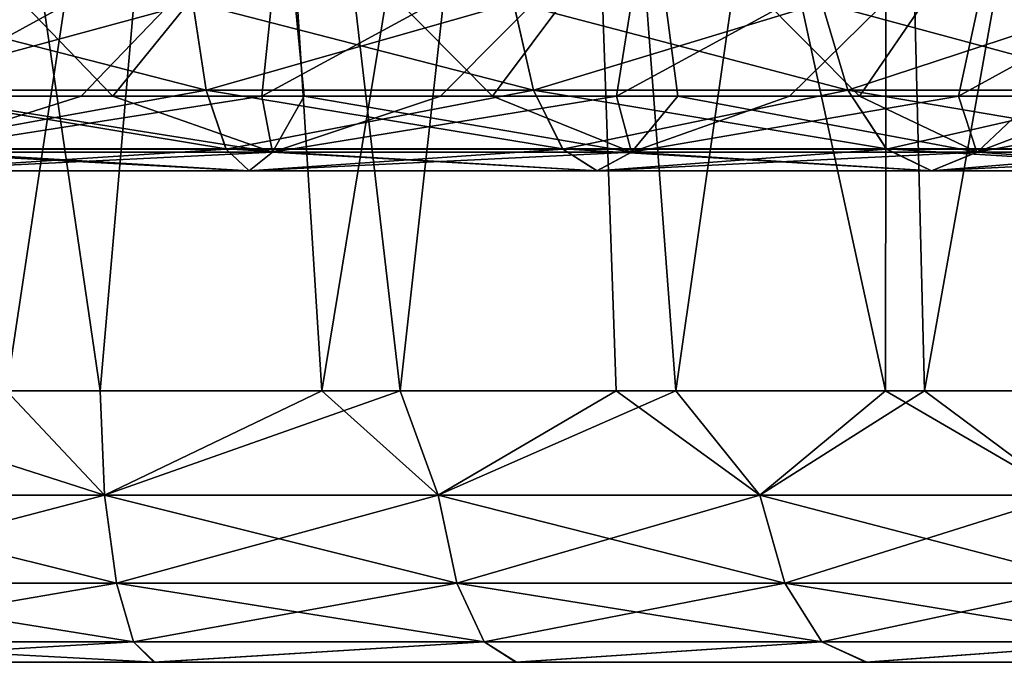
# Model space of a CAD drawing. Header units: millimetres. Extents: x -44.7 to 52.5, y -25.6 to 0.
# Tile 383 of 440: x 45.9 to 47.6, y -25 to -23.9. Entities that reach past the tile are written whole.
import ezdxf

# ---------------------------------------------------------------- set-up
doc = ezdxf.new("R2010")
doc.units = ezdxf.units.MM
doc.header["$LTSCALE"] = 65.185185
for name, color, linetype in [('16', 7, 'CONTINUOUS'), ('2', 7, 'CONTINUOUS'), ('26', 7, 'CONTINUOUS'), ('390', 7, 'CONTINUOUS'), ('395', 7, 'CONTINUOUS'), ('398', 7, 'CONTINUOUS'), ('400', 7, 'CONTINUOUS'), ('402', 7, 'CONTINUOUS'), ('404', 7, 'CONTINUOUS')]:
    doc.layers.add(name, color=color, linetype=linetype)

msp = doc.modelspace()

# ---------------------------------------------------------------- linework, layer by layer
at = {"layer": '16', "linetype": 'Continuous'}
for points in [[(45.6739, -23.6176, -38.4113), (46.3403, -23.6176, -38.3058), (45.6545, -23.9932, -38.0561), (45.6739, -23.6176, -38.4113)], [(45.6545, -23.9932, -38.0561), (46.3403, -23.6176, -38.3058), (45.9792, -23.9932, -38.0121), (45.6545, -23.9932, -38.0561)], [(45.9792, -23.9932, -38.0121), (46.3403, -23.6176, -38.3058), (46.301, -23.9932, -37.9508), (45.9792, -23.9932, -38.0121)], [(46.3403, -23.6176, -38.3058), (46.9921, -23.6176, -38.1311), (46.301, -23.9932, -37.9508), (46.3403, -23.6176, -38.3058)], [(46.301, -23.9932, -37.9508), (46.9921, -23.6176, -38.1311), (46.619, -23.9932, -37.8722), (46.301, -23.9932, -37.9508)], [(46.619, -23.9932, -37.8722), (46.9921, -23.6176, -38.1311), (46.9321, -23.9932, -37.7768), (46.619, -23.9932, -37.8722)], [(46.9921, -23.6176, -38.1311), (47.6221, -23.6176, -37.8893), (46.9321, -23.9932, -37.7768), (46.9921, -23.6176, -38.1311)], [(46.9321, -23.9932, -37.7768), (47.6221, -23.6176, -37.8893), (47.2397, -23.9932, -37.6646), (46.9321, -23.9932, -37.7768)], [(47.2397, -23.9932, -37.6646), (47.6221, -23.6176, -37.8893), (47.5407, -23.9932, -37.5362), (47.2397, -23.9932, -37.6646)], [(47.6221, -23.6176, -37.8893), (48.2233, -23.6176, -37.5829), (47.5407, -23.9932, -37.5362), (47.6221, -23.6176, -37.8893)], [(47.5407, -23.9932, -37.5362), (48.2233, -23.6176, -37.5829), (47.8344, -23.9932, -37.3917), (47.5407, -23.9932, -37.5362)]]:
    msp.add_3dface(points, dxfattribs=at)
at = {"layer": '2', "linetype": 'Continuous'}
for points in [[(45.449, -25, -26.2346), (46.1087, -25, -26.3246), (45.4509, -25, 26.2348), (45.449, -25, -26.2346)], [(45.4509, -25, 26.2348), (46.1087, -25, -26.3246), (46.1104, -25, 26.3249), (45.4509, -25, 26.2348)], [(46.1087, -25, -26.3246), (46.7527, -25, -26.4893), (46.1104, -25, 26.3249), (46.1087, -25, -26.3246)], [(46.1104, -25, 26.3249), (46.7527, -25, -26.4893), (46.7542, -25, 26.4898), (46.1104, -25, 26.3249)], [(46.7527, -25, -26.4893), (47.3759, -25, -26.7279), (46.7542, -25, 26.4898), (46.7527, -25, -26.4893)], [(46.7542, -25, 26.4898), (47.3759, -25, -26.7279), (47.3776, -25, 26.7287), (46.7542, -25, 26.4898)], [(47.3759, -25, -26.7279), (47.9631, -25, -27.034), (47.3776, -25, 26.7287), (47.3759, -25, -26.7279)], [(47.3776, -25, 26.7287), (47.9631, -25, -27.034), (47.9643, -25, 27.0347), (47.3776, -25, 26.7287)]]:
    msp.add_3dface(points, dxfattribs=at)
at = {"layer": '26', "linetype": 'Continuous'}
for points in [[(46.3403, -23.6176, 38.3058), (45.6739, -23.6176, 38.4113), (46.0361, -23.9932, 38.0026), (46.3403, -23.6176, 38.3058)], [(46.0361, -23.9932, 38.0026), (45.6739, -23.6176, 38.4113), (45.6927, -23.9932, 38.0518), (46.0361, -23.9932, 38.0026)], [(46.3761, -23.9932, 37.9338), (46.3403, -23.6176, 38.3058), (46.0361, -23.9932, 38.0026), (46.3761, -23.9932, 37.9338)], [(46.9921, -23.6176, 38.1311), (46.3403, -23.6176, 38.3058), (46.7116, -23.9932, 37.8459), (46.9921, -23.6176, 38.1311)], [(46.7116, -23.9932, 37.8459), (46.3403, -23.6176, 38.3058), (46.3761, -23.9932, 37.9338), (46.7116, -23.9932, 37.8459)], [(47.0414, -23.9932, 37.7391), (46.9921, -23.6176, 38.1311), (46.7116, -23.9932, 37.8459), (47.0414, -23.9932, 37.7391)], [(47.6221, -23.6176, 37.8893), (46.9921, -23.6176, 38.1311), (47.3643, -23.9932, 37.6138), (47.6221, -23.6176, 37.8893)], [(47.3643, -23.9932, 37.6138), (46.9921, -23.6176, 38.1311), (47.0414, -23.9932, 37.7391), (47.3643, -23.9932, 37.6138)], [(47.6793, -23.9932, 37.4704), (47.6221, -23.6176, 37.8893), (47.3643, -23.9932, 37.6138), (47.6793, -23.9932, 37.4704)]]:
    msp.add_3dface(points, dxfattribs=at)
at = {"layer": '390', "linetype": 'Continuous'}
for points in [[(46.2416, -21.8914, 26.9592), (45.6275, -21.8914, 26.8466), (45.8465, -24.5174, 26.7851), (46.2416, -21.8914, 26.9592)], [(46.4076, -24.5174, 26.9078), (46.2416, -21.8914, 26.9592), (45.8465, -24.5174, 26.7851), (46.4076, -24.5174, 26.9078)], [(46.8396, -21.8914, 27.1454), (46.2416, -21.8914, 26.9592), (46.4076, -24.5174, 26.9078), (46.8396, -21.8914, 27.1454)], [(46.9312, -24.5174, 27.0825), (46.8396, -21.8914, 27.1454), (46.4076, -24.5174, 26.9078), (46.9312, -24.5174, 27.0825)], [(47.4136, -21.8914, 27.4037), (46.8396, -21.8914, 27.1454), (47.4109, -24.5174, 27.299), (47.4136, -21.8914, 27.4037)], [(47.4109, -24.5174, 27.299), (46.8396, -21.8914, 27.1454), (46.9312, -24.5174, 27.0825), (47.4109, -24.5174, 27.299)], [(47.8371, -24.5174, 27.5432), (47.4136, -21.8914, 27.4037), (47.4109, -24.5174, 27.299), (47.8371, -24.5174, 27.5432)], [(47.9495, -21.8914, 27.7278), (47.4136, -21.8914, 27.4037), (47.8371, -24.5174, 27.5432), (47.9495, -21.8914, 27.7278)]]:
    msp.add_3dface(points, dxfattribs=at)
at = {"layer": '395', "linetype": 'Continuous'}
for points in [[(45.4423, -24.5174, -26.7354), (45.6275, -21.8914, -26.8466), (46.0132, -24.5174, -26.8149), (45.4423, -24.5174, -26.7354)], [(45.6275, -21.8914, -26.8466), (46.2416, -21.8914, -26.9592), (46.0132, -24.5174, -26.8149), (45.6275, -21.8914, -26.8466)], [(46.0132, -24.5174, -26.8149), (46.2416, -21.8914, -26.9592), (46.5469, -24.5174, -26.9484), (46.0132, -24.5174, -26.8149)], [(46.2416, -21.8914, -26.9592), (46.8396, -21.8914, -27.1454), (46.5469, -24.5174, -26.9484), (46.2416, -21.8914, -26.9592)], [(46.5469, -24.5174, -26.9484), (46.8396, -21.8914, -27.1454), (47.0375, -24.5174, -27.1255), (46.5469, -24.5174, -26.9484)], [(46.8396, -21.8914, -27.1454), (47.4136, -21.8914, -27.4037), (47.0375, -24.5174, -27.1255), (46.8396, -21.8914, -27.1454)], [(47.0375, -24.5174, -27.1255), (47.4136, -21.8914, -27.4037), (47.48, -24.5174, -27.3351), (47.0375, -24.5174, -27.1255)], [(47.4136, -21.8914, -27.4037), (47.9495, -21.8914, -27.7278), (47.48, -24.5174, -27.3351), (47.4136, -21.8914, -27.4037)], [(47.48, -24.5174, -27.3351), (47.9495, -21.8914, -27.7278), (47.8708, -24.5174, -27.5649), (47.48, -24.5174, -27.3351)]]:
    msp.add_3dface(points, dxfattribs=at)
at = {"layer": '398', "linetype": 'Continuous'}
for points in [[(45.8465, -24.5174, 26.7851), (45.414, -24.703, 26.6902), (46.0211, -24.703, 26.7729), (45.8465, -24.5174, 26.7851)], [(46.4076, -24.5174, 26.9078), (45.8465, -24.5174, 26.7851), (46.0211, -24.703, 26.7729), (46.4076, -24.5174, 26.9078)], [(46.4076, -24.5174, 26.9078), (46.0211, -24.703, 26.7729), (46.6146, -24.703, 26.9247), (46.4076, -24.5174, 26.9078)], [(46.9312, -24.5174, 27.0825), (46.4076, -24.5174, 26.9078), (46.6146, -24.703, 26.9247), (46.9312, -24.5174, 27.0825)], [(46.9312, -24.5174, 27.0825), (46.6146, -24.703, 26.9247), (47.1868, -24.703, 27.1437), (46.9312, -24.5174, 27.0825)], [(47.4109, -24.5174, 27.299), (46.9312, -24.5174, 27.0825), (47.1868, -24.703, 27.1437), (47.4109, -24.5174, 27.299)], [(47.4109, -24.5174, 27.299), (47.1868, -24.703, 27.1437), (47.73, -24.703, 27.427), (47.4109, -24.5174, 27.299)], [(47.8371, -24.5174, 27.5432), (47.4109, -24.5174, 27.299), (47.73, -24.703, 27.427), (47.8371, -24.5174, 27.5432)], [(45.4225, -24.8595, 26.5811), (46.0421, -24.8595, 26.6654), (45.414, -24.703, 26.6902), (45.4225, -24.8595, 26.5811)], [(45.414, -24.703, 26.6902), (46.0421, -24.8595, 26.6654), (46.0211, -24.703, 26.7729), (45.414, -24.703, 26.6902)], [(46.0421, -24.8595, 26.6654), (46.6478, -24.8595, 26.8204), (46.0211, -24.703, 26.7729), (46.0421, -24.8595, 26.6654)], [(46.0211, -24.703, 26.7729), (46.6478, -24.8595, 26.8204), (46.6146, -24.703, 26.9247), (46.0211, -24.703, 26.7729)], [(46.6478, -24.8595, 26.8204), (47.2317, -24.8595, 27.0439), (46.6146, -24.703, 26.9247), (46.6478, -24.8595, 26.8204)], [(46.6146, -24.703, 26.9247), (47.2317, -24.8595, 27.0439), (47.1868, -24.703, 27.1437), (46.6146, -24.703, 26.9247)], [(47.2317, -24.8595, 27.0439), (47.7861, -24.8595, 27.333), (47.1868, -24.703, 27.1437), (47.2317, -24.8595, 27.0439)], [(47.1868, -24.703, 27.1437), (47.7861, -24.8595, 27.333), (47.73, -24.703, 27.427), (47.1868, -24.703, 27.1437)], [(45.435, -24.9636, 26.4214), (46.0728, -24.9636, 26.5083), (45.4225, -24.8595, 26.5811), (45.435, -24.9636, 26.4214)], [(45.4225, -24.8595, 26.5811), (46.0728, -24.9636, 26.5083), (46.0421, -24.8595, 26.6654), (45.4225, -24.8595, 26.5811)], [(46.0728, -24.9636, 26.5083), (46.6964, -24.9636, 26.6678), (46.0421, -24.8595, 26.6654), (46.0728, -24.9636, 26.5083)], [(46.0421, -24.8595, 26.6654), (46.6964, -24.9636, 26.6678), (46.6478, -24.8595, 26.8204), (46.0421, -24.8595, 26.6654)], [(46.6964, -24.9636, 26.6678), (47.2975, -24.9636, 26.8979), (46.6478, -24.8595, 26.8204), (46.6964, -24.9636, 26.6678)], [(46.6478, -24.8595, 26.8204), (47.2975, -24.9636, 26.8979), (47.2317, -24.8595, 27.0439), (46.6478, -24.8595, 26.8204)], [(47.2975, -24.9636, 26.8979), (47.8682, -24.9636, 27.1955), (47.2317, -24.8595, 27.0439), (47.2975, -24.9636, 26.8979)], [(47.2317, -24.8595, 27.0439), (47.8682, -24.9636, 27.1955), (47.7861, -24.8595, 27.333), (47.2317, -24.8595, 27.0439)], [(45.435, -24.9636, 26.4214), (45.4509, -25, 26.2348), (46.0728, -24.9636, 26.5083), (45.435, -24.9636, 26.4214)], [(45.4509, -25, 26.2348), (46.1104, -25, 26.3249), (46.0728, -24.9636, 26.5083), (45.4509, -25, 26.2348)], [(46.0728, -24.9636, 26.5083), (46.1104, -25, 26.3249), (46.6964, -24.9636, 26.6678), (46.0728, -24.9636, 26.5083)], [(46.1104, -25, 26.3249), (46.7542, -25, 26.4898), (46.6964, -24.9636, 26.6678), (46.1104, -25, 26.3249)], [(46.6964, -24.9636, 26.6678), (46.7542, -25, 26.4898), (47.2975, -24.9636, 26.8979), (46.6964, -24.9636, 26.6678)], [(46.7542, -25, 26.4898), (47.3776, -25, 26.7287), (47.2975, -24.9636, 26.8979), (46.7542, -25, 26.4898)], [(47.2975, -24.9636, 26.8979), (47.3776, -25, 26.7287), (47.8682, -24.9636, 27.1955), (47.2975, -24.9636, 26.8979)], [(47.3776, -25, 26.7287), (47.9643, -25, 27.0347), (47.8682, -24.9636, 27.1955), (47.3776, -25, 26.7287)]]:
    msp.add_3dface(points, dxfattribs=at)
at = {"layer": '400', "linetype": 'Continuous'}
for points in [[(46.1782, -23.8272, 37.162), (45.6049, -23.9827, 37.3684), (45.5928, -23.8272, 37.2615), (46.1782, -23.8272, 37.162)], [(46.2021, -23.9827, 37.2669), (45.6049, -23.9827, 37.3684), (46.1782, -23.8272, 37.162), (46.2021, -23.9827, 37.2669)], [(46.7487, -23.8271, 36.9976), (46.2021, -23.9827, 37.2669), (46.1782, -23.8272, 37.162), (46.7487, -23.8271, 36.9976)], [(46.7843, -23.9827, 37.0991), (46.2021, -23.9827, 37.2669), (46.7487, -23.8271, 36.9976), (46.7843, -23.9827, 37.0991)], [(47.2973, -23.8271, 36.7703), (46.7843, -23.9827, 37.0991), (46.7487, -23.8271, 36.9976), (47.2973, -23.8271, 36.7703)], [(47.3439, -23.9826, 36.8672), (46.7843, -23.9827, 37.0991), (47.2973, -23.8271, 36.7703), (47.3439, -23.9826, 36.8672)], [(47.8169, -23.827, 36.4831), (47.3439, -23.9826, 36.8672), (47.2973, -23.8271, 36.7703), (47.8169, -23.827, 36.4831)], [(47.8741, -23.9826, 36.5742), (47.3439, -23.9826, 36.8672), (47.8169, -23.827, 36.4831), (47.8741, -23.9826, 36.5742)], [(46.2021, -23.9827, 37.2669), (45.6225, -24.0872, 37.5251), (45.6049, -23.9827, 37.3684), (46.2021, -23.9827, 37.2669)], [(46.2372, -24.0872, 37.4206), (45.6225, -24.0872, 37.5251), (46.2021, -23.9827, 37.2669), (46.2372, -24.0872, 37.4206)], [(46.7843, -23.9827, 37.0991), (46.2372, -24.0872, 37.4206), (46.2021, -23.9827, 37.2669), (46.7843, -23.9827, 37.0991)], [(46.8363, -24.0871, 37.2479), (46.2372, -24.0872, 37.4206), (46.7843, -23.9827, 37.0991), (46.8363, -24.0871, 37.2479)], [(47.3439, -23.9826, 36.8672), (46.8363, -24.0871, 37.2479), (46.7843, -23.9827, 37.0991), (47.3439, -23.9826, 36.8672)], [(47.4123, -24.0871, 37.0093), (46.8363, -24.0871, 37.2479), (47.3439, -23.9826, 36.8672), (47.4123, -24.0871, 37.0093)], [(47.8741, -23.9826, 36.5742), (47.4123, -24.0871, 37.0093), (47.3439, -23.9826, 36.8672), (47.8741, -23.9826, 36.5742)], [(47.958, -24.0871, 36.7076), (47.4123, -24.0871, 37.0093), (47.8741, -23.9826, 36.5742), (47.958, -24.0871, 36.7076)], [(46.3199, -24.0925, 37.7826), (45.6927, -23.9932, 38.0518), (45.6641, -24.0925, 37.8941), (46.3199, -24.0925, 37.7826)], [(46.0361, -23.9932, 38.0026), (45.6927, -23.9932, 38.0518), (46.3199, -24.0925, 37.7826), (46.0361, -23.9932, 38.0026)], [(46.3761, -23.9932, 37.9338), (46.0361, -23.9932, 38.0026), (46.3199, -24.0925, 37.7826), (46.3761, -23.9932, 37.9338)], [(46.959, -24.0925, 37.5985), (46.3761, -23.9932, 37.9338), (46.3199, -24.0925, 37.7826), (46.959, -24.0925, 37.5985)], [(46.7116, -23.9932, 37.8459), (46.3761, -23.9932, 37.9338), (46.959, -24.0925, 37.5985), (46.7116, -23.9932, 37.8459)], [(47.0414, -23.9932, 37.7391), (46.7116, -23.9932, 37.8459), (46.959, -24.0925, 37.5985), (47.0414, -23.9932, 37.7391)], [(47.5735, -24.0925, 37.3439), (47.0414, -23.9932, 37.7391), (46.959, -24.0925, 37.5985), (47.5735, -24.0925, 37.3439)], [(47.3643, -23.9932, 37.6138), (47.0414, -23.9932, 37.7391), (47.5735, -24.0925, 37.3439), (47.3643, -23.9932, 37.6138)], [(47.6793, -23.9932, 37.4704), (47.3643, -23.9932, 37.6138), (47.5735, -24.0925, 37.3439), (47.6793, -23.9932, 37.4704)], [(48.1556, -24.0925, 37.0221), (47.6793, -23.9932, 37.4704), (47.5735, -24.0925, 37.3439), (48.1556, -24.0925, 37.0221)], [(46.2372, -24.0872, 37.4206), (45.6433, -24.1256, 37.7091), (45.6225, -24.0872, 37.5251), (46.2372, -24.0872, 37.4206)], [(46.2784, -24.1256, 37.6011), (45.6433, -24.1256, 37.7091), (46.2372, -24.0872, 37.4206), (46.2784, -24.1256, 37.6011)], [(46.8363, -24.0871, 37.2479), (46.2784, -24.1256, 37.6011), (46.2372, -24.0872, 37.4206), (46.8363, -24.0871, 37.2479)], [(46.8975, -24.1256, 37.4227), (46.2784, -24.1256, 37.6011), (46.8363, -24.0871, 37.2479), (46.8975, -24.1256, 37.4227)], [(47.4123, -24.0871, 37.0093), (46.8975, -24.1256, 37.4227), (46.8363, -24.0871, 37.2479), (47.4123, -24.0871, 37.0093)], [(47.4927, -24.1256, 37.1761), (46.8975, -24.1256, 37.4227), (47.4123, -24.0871, 37.0093), (47.4927, -24.1256, 37.1761)], [(47.958, -24.0871, 36.7076), (47.4927, -24.1256, 37.1761), (47.4123, -24.0871, 37.0093), (47.958, -24.0871, 36.7076)], [(48.0565, -24.1256, 36.8644), (47.4927, -24.1256, 37.1761), (47.958, -24.0871, 36.7076), (48.0565, -24.1256, 36.8644)], [(46.2784, -24.1256, 37.6011), (45.6641, -24.0925, 37.8941), (45.6433, -24.1256, 37.7091), (46.2784, -24.1256, 37.6011)], [(46.3199, -24.0925, 37.7826), (45.6641, -24.0925, 37.8941), (46.2784, -24.1256, 37.6011), (46.3199, -24.0925, 37.7826)], [(46.8975, -24.1256, 37.4227), (46.3199, -24.0925, 37.7826), (46.2784, -24.1256, 37.6011), (46.8975, -24.1256, 37.4227)], [(46.959, -24.0925, 37.5985), (46.3199, -24.0925, 37.7826), (46.8975, -24.1256, 37.4227), (46.959, -24.0925, 37.5985)], [(47.4927, -24.1256, 37.1761), (46.959, -24.0925, 37.5985), (46.8975, -24.1256, 37.4227), (47.4927, -24.1256, 37.1761)], [(47.5735, -24.0925, 37.3439), (46.959, -24.0925, 37.5985), (47.4927, -24.1256, 37.1761), (47.5735, -24.0925, 37.3439)], [(48.0565, -24.1256, 36.8644), (47.5735, -24.0925, 37.3439), (47.4927, -24.1256, 37.1761), (48.0565, -24.1256, 36.8644)], [(48.1556, -24.0925, 37.0221), (47.5735, -24.0925, 37.3439), (48.0565, -24.1256, 36.8644), (48.1556, -24.0925, 37.0221)]]:
    msp.add_3dface(points, dxfattribs=at)
at = {"layer": '402', "linetype": 'Continuous'}
for points in [[(45.414, -24.703, -26.6902), (45.4423, -24.5174, -26.7354), (46.0211, -24.703, -26.7729), (45.414, -24.703, -26.6902)], [(45.4423, -24.5174, -26.7354), (46.0132, -24.5174, -26.8149), (46.0211, -24.703, -26.7729), (45.4423, -24.5174, -26.7354)], [(46.0132, -24.5174, -26.8149), (46.5469, -24.5174, -26.9484), (46.0211, -24.703, -26.7729), (46.0132, -24.5174, -26.8149)], [(46.0211, -24.703, -26.7729), (46.5469, -24.5174, -26.9484), (46.6146, -24.703, -26.9247), (46.0211, -24.703, -26.7729)], [(46.5469, -24.5174, -26.9484), (47.0375, -24.5174, -27.1255), (46.6146, -24.703, -26.9247), (46.5469, -24.5174, -26.9484)], [(46.6146, -24.703, -26.9247), (47.0375, -24.5174, -27.1255), (47.1868, -24.703, -27.1437), (46.6146, -24.703, -26.9247)], [(47.0375, -24.5174, -27.1255), (47.48, -24.5174, -27.3351), (47.1868, -24.703, -27.1437), (47.0375, -24.5174, -27.1255)], [(47.1868, -24.703, -27.1437), (47.48, -24.5174, -27.3351), (47.73, -24.703, -27.427), (47.1868, -24.703, -27.1437)], [(47.48, -24.5174, -27.3351), (47.8708, -24.5174, -27.5649), (47.73, -24.703, -27.427), (47.48, -24.5174, -27.3351)], [(45.414, -24.703, -26.6902), (46.0211, -24.703, -26.7729), (45.4225, -24.8595, -26.5811), (45.414, -24.703, -26.6902)], [(46.0211, -24.703, -26.7729), (46.0421, -24.8595, -26.6654), (45.4225, -24.8595, -26.5811), (46.0211, -24.703, -26.7729)], [(46.0211, -24.703, -26.7729), (46.6146, -24.703, -26.9247), (46.0421, -24.8595, -26.6654), (46.0211, -24.703, -26.7729)], [(46.6146, -24.703, -26.9247), (46.6478, -24.8595, -26.8204), (46.0421, -24.8595, -26.6654), (46.6146, -24.703, -26.9247)], [(46.6146, -24.703, -26.9247), (47.1868, -24.703, -27.1437), (46.6478, -24.8595, -26.8204), (46.6146, -24.703, -26.9247)], [(47.1868, -24.703, -27.1437), (47.2317, -24.8595, -27.0439), (46.6478, -24.8595, -26.8204), (47.1868, -24.703, -27.1437)], [(47.1868, -24.703, -27.1437), (47.73, -24.703, -27.427), (47.2317, -24.8595, -27.0439), (47.1868, -24.703, -27.1437)], [(47.73, -24.703, -27.427), (47.7861, -24.8595, -27.333), (47.2317, -24.8595, -27.0439), (47.73, -24.703, -27.427)], [(46.0421, -24.8595, -26.6654), (45.435, -24.9636, -26.4214), (45.4225, -24.8595, -26.5811), (46.0421, -24.8595, -26.6654)], [(46.0728, -24.9636, -26.5083), (45.435, -24.9636, -26.4214), (46.0421, -24.8595, -26.6654), (46.0728, -24.9636, -26.5083)], [(46.6478, -24.8595, -26.8204), (46.0728, -24.9636, -26.5083), (46.0421, -24.8595, -26.6654), (46.6478, -24.8595, -26.8204)], [(46.6964, -24.9636, -26.6678), (46.0728, -24.9636, -26.5083), (46.6478, -24.8595, -26.8204), (46.6964, -24.9636, -26.6678)], [(47.2317, -24.8595, -27.0439), (46.6964, -24.9636, -26.6678), (46.6478, -24.8595, -26.8204), (47.2317, -24.8595, -27.0439)], [(47.2975, -24.9636, -26.8979), (46.6964, -24.9636, -26.6678), (47.2317, -24.8595, -27.0439), (47.2975, -24.9636, -26.8979)], [(47.7861, -24.8595, -27.333), (47.2975, -24.9636, -26.8979), (47.2317, -24.8595, -27.0439), (47.7861, -24.8595, -27.333)], [(47.8682, -24.9636, -27.1955), (47.2975, -24.9636, -26.8979), (47.7861, -24.8595, -27.333), (47.8682, -24.9636, -27.1955)], [(46.1087, -25, -26.3246), (45.449, -25, -26.2346), (45.435, -24.9636, -26.4214), (46.1087, -25, -26.3246)], [(46.0728, -24.9636, -26.5083), (46.1087, -25, -26.3246), (45.435, -24.9636, -26.4214), (46.0728, -24.9636, -26.5083)], [(46.6964, -24.9636, -26.6678), (46.1087, -25, -26.3246), (46.0728, -24.9636, -26.5083), (46.6964, -24.9636, -26.6678)], [(46.7527, -25, -26.4893), (46.1087, -25, -26.3246), (46.6964, -24.9636, -26.6678), (46.7527, -25, -26.4893)], [(47.2975, -24.9636, -26.8979), (46.7527, -25, -26.4893), (46.6964, -24.9636, -26.6678), (47.2975, -24.9636, -26.8979)], [(47.3759, -25, -26.7279), (46.7527, -25, -26.4893), (47.2975, -24.9636, -26.8979), (47.3759, -25, -26.7279)], [(47.8682, -24.9636, -27.1955), (47.3759, -25, -26.7279), (47.2975, -24.9636, -26.8979), (47.8682, -24.9636, -27.1955)], [(47.9631, -25, -27.034), (47.3759, -25, -26.7279), (47.8682, -24.9636, -27.1955), (47.9631, -25, -27.034)]]:
    msp.add_3dface(points, dxfattribs=at)
at = {"layer": '404', "linetype": 'Continuous'}
for points in [[(45.6048, -23.9823, -37.3679), (46.202, -23.9823, -37.2665), (45.5928, -23.8266, -37.2612), (45.6048, -23.9823, -37.3679)], [(45.5928, -23.8266, -37.2612), (46.202, -23.9823, -37.2665), (46.1781, -23.8267, -37.1618), (45.5928, -23.8266, -37.2612)], [(46.202, -23.9823, -37.2665), (46.7842, -23.9824, -37.0988), (46.1781, -23.8267, -37.1618), (46.202, -23.9823, -37.2665)], [(46.1781, -23.8267, -37.1618), (46.7842, -23.9824, -37.0988), (46.7487, -23.8267, -36.9974), (46.1781, -23.8267, -37.1618)], [(46.7842, -23.9824, -37.0988), (47.3438, -23.9824, -36.867), (46.7487, -23.8267, -36.9974), (46.7842, -23.9824, -37.0988)], [(46.7487, -23.8267, -36.9974), (47.3438, -23.9824, -36.867), (47.2972, -23.8268, -36.7702), (46.7487, -23.8267, -36.9974)], [(47.3438, -23.9824, -36.867), (47.8741, -23.9824, -36.574), (47.2972, -23.8268, -36.7702), (47.3438, -23.9824, -36.867)], [(47.2972, -23.8268, -36.7702), (47.8741, -23.9824, -36.574), (47.8169, -23.8268, -36.483), (47.2972, -23.8268, -36.7702)], [(45.6225, -24.0869, -37.5245), (46.2371, -24.087, -37.4201), (45.6048, -23.9823, -37.3679), (45.6225, -24.0869, -37.5245)], [(45.6048, -23.9823, -37.3679), (46.2371, -24.087, -37.4201), (46.202, -23.9823, -37.2665), (45.6048, -23.9823, -37.3679)], [(46.2371, -24.087, -37.4201), (46.8362, -24.087, -37.2475), (46.202, -23.9823, -37.2665), (46.2371, -24.087, -37.4201)], [(46.202, -23.9823, -37.2665), (46.8362, -24.087, -37.2475), (46.7842, -23.9824, -37.0988), (46.202, -23.9823, -37.2665)], [(46.8362, -24.087, -37.2475), (47.4122, -24.087, -37.009), (46.7842, -23.9824, -37.0988), (46.8362, -24.087, -37.2475)], [(46.7842, -23.9824, -37.0988), (47.4122, -24.087, -37.009), (47.3438, -23.9824, -36.867), (46.7842, -23.9824, -37.0988)], [(47.4122, -24.087, -37.009), (47.9579, -24.087, -36.7075), (47.3438, -23.9824, -36.867), (47.4122, -24.087, -37.009)], [(47.3438, -23.9824, -36.867), (47.9579, -24.087, -36.7075), (47.8741, -23.9824, -36.574), (47.3438, -23.9824, -36.867)], [(45.6545, -23.9932, -38.0561), (45.9792, -23.9932, -38.0121), (45.664, -24.0927, -37.8935), (45.6545, -23.9932, -38.0561)], [(45.9792, -23.9932, -38.0121), (46.301, -23.9932, -37.9508), (45.664, -24.0927, -37.8935), (45.9792, -23.9932, -38.0121)], [(45.664, -24.0927, -37.8935), (46.301, -23.9932, -37.9508), (46.3197, -24.0927, -37.7821), (45.664, -24.0927, -37.8935)], [(46.301, -23.9932, -37.9508), (46.619, -23.9932, -37.8722), (46.3197, -24.0927, -37.7821), (46.301, -23.9932, -37.9508)], [(46.619, -23.9932, -37.8722), (46.9321, -23.9932, -37.7768), (46.3197, -24.0927, -37.7821), (46.619, -23.9932, -37.8722)], [(46.3197, -24.0927, -37.7821), (46.9321, -23.9932, -37.7768), (46.9588, -24.0927, -37.5981), (46.3197, -24.0927, -37.7821)], [(46.9321, -23.9932, -37.7768), (47.2397, -23.9932, -37.6646), (46.9588, -24.0927, -37.5981), (46.9321, -23.9932, -37.7768)], [(47.2397, -23.9932, -37.6646), (47.5407, -23.9932, -37.5362), (46.9588, -24.0927, -37.5981), (47.2397, -23.9932, -37.6646)], [(46.9588, -24.0927, -37.5981), (47.5407, -23.9932, -37.5362), (47.5733, -24.0926, -37.3436), (46.9588, -24.0927, -37.5981)], [(47.5407, -23.9932, -37.5362), (47.8344, -23.9932, -37.3917), (47.5733, -24.0926, -37.3436), (47.5407, -23.9932, -37.5362)], [(47.8344, -23.9932, -37.3917), (48.1198, -23.9932, -37.2317), (47.5733, -24.0926, -37.3436), (47.8344, -23.9932, -37.3917)], [(47.5733, -24.0926, -37.3436), (48.1198, -23.9932, -37.2317), (48.1555, -24.0926, -37.0219), (47.5733, -24.0926, -37.3436)], [(45.6432, -24.1256, -37.7084), (46.2783, -24.1256, -37.6006), (45.6225, -24.0869, -37.5245), (45.6432, -24.1256, -37.7084)], [(45.6225, -24.0869, -37.5245), (46.2783, -24.1256, -37.6006), (46.2371, -24.087, -37.4201), (45.6225, -24.0869, -37.5245)], [(46.2783, -24.1256, -37.6006), (46.8973, -24.1256, -37.4223), (46.2371, -24.087, -37.4201), (46.2783, -24.1256, -37.6006)], [(46.2371, -24.087, -37.4201), (46.8973, -24.1256, -37.4223), (46.8362, -24.087, -37.2475), (46.2371, -24.087, -37.4201)], [(46.8973, -24.1256, -37.4223), (47.4925, -24.1256, -37.1758), (46.8362, -24.087, -37.2475), (46.8973, -24.1256, -37.4223)], [(46.8362, -24.087, -37.2475), (47.4925, -24.1256, -37.1758), (47.4122, -24.087, -37.009), (46.8362, -24.087, -37.2475)], [(47.4925, -24.1256, -37.1758), (48.0564, -24.1256, -36.8642), (47.4122, -24.087, -37.009), (47.4925, -24.1256, -37.1758)], [(47.4122, -24.087, -37.009), (48.0564, -24.1256, -36.8642), (47.9579, -24.087, -36.7075), (47.4122, -24.087, -37.009)], [(45.664, -24.0927, -37.8935), (46.3197, -24.0927, -37.7821), (45.6432, -24.1256, -37.7084), (45.664, -24.0927, -37.8935)], [(45.6432, -24.1256, -37.7084), (46.3197, -24.0927, -37.7821), (46.2783, -24.1256, -37.6006), (45.6432, -24.1256, -37.7084)], [(46.3197, -24.0927, -37.7821), (46.9588, -24.0927, -37.5981), (46.2783, -24.1256, -37.6006), (46.3197, -24.0927, -37.7821)], [(46.2783, -24.1256, -37.6006), (46.9588, -24.0927, -37.5981), (46.8973, -24.1256, -37.4223), (46.2783, -24.1256, -37.6006)], [(46.9588, -24.0927, -37.5981), (47.5733, -24.0926, -37.3436), (46.8973, -24.1256, -37.4223), (46.9588, -24.0927, -37.5981)], [(46.8973, -24.1256, -37.4223), (47.5733, -24.0926, -37.3436), (47.4925, -24.1256, -37.1758), (46.8973, -24.1256, -37.4223)], [(47.5733, -24.0926, -37.3436), (48.1555, -24.0926, -37.0219), (47.4925, -24.1256, -37.1758), (47.5733, -24.0926, -37.3436)], [(47.4925, -24.1256, -37.1758), (48.1555, -24.0926, -37.0219), (48.0564, -24.1256, -36.8642), (47.4925, -24.1256, -37.1758)]]:
    msp.add_3dface(points, dxfattribs=at)

doc.saveas('drawing.dxf')
